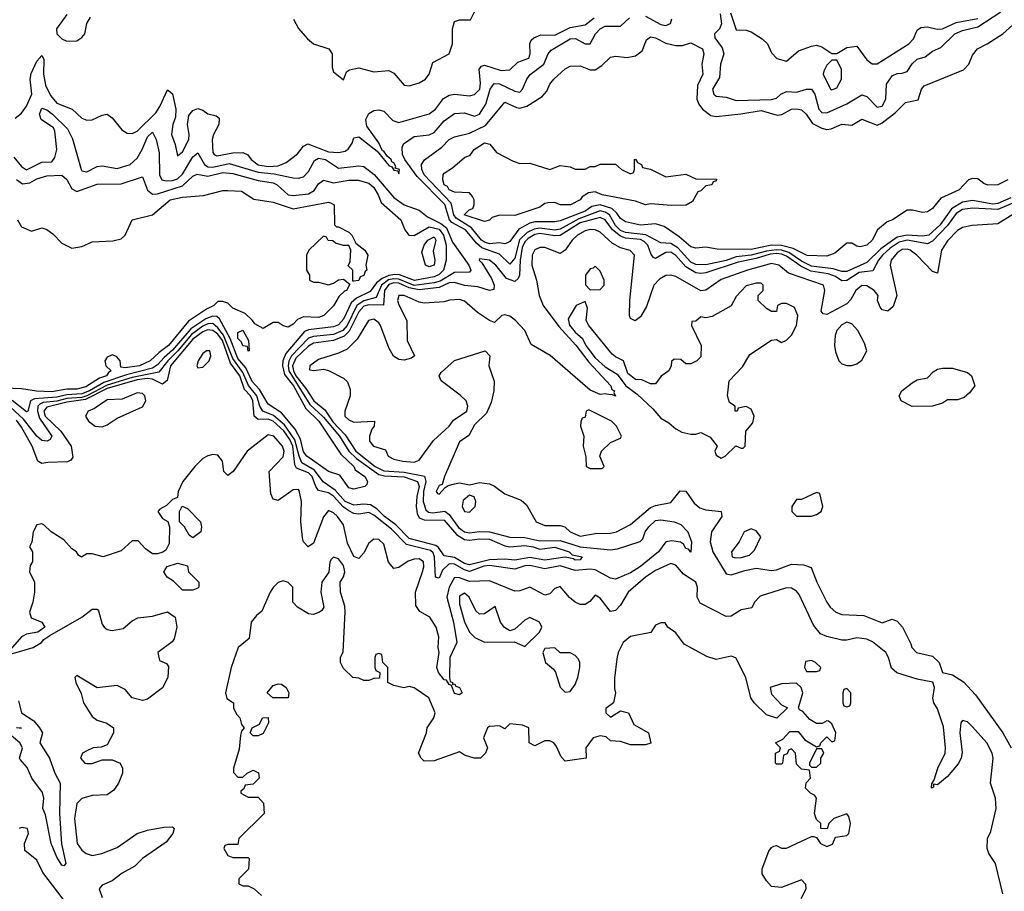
# Model space of a CAD drawing. Header units: inches. Extents: x 2380249 to 2585472, y 382747 to 546448.
# Tile 312 of 626: x 2551602 to 2555516, y 394500 to 397966. Entities that reach past the tile are written whole.
import ezdxf

# ---------------------------------------------------------------- set-up
doc = ezdxf.new("R2010")
doc.units = ezdxf.units.IN
doc.header["$MEASUREMENT"] = 0
doc.layers.add('C5359', color=7, linetype='Continuous')

msp = doc.modelspace()

# ---------------------------------------------------------------- linework, layer by layer
at = {"layer": 'C5359', "color": 4}
for points, elevation in [([(2552691.3, 397968.7), (2552710, 397931), (2552746, 397890), (2552770, 397870.6), (2552831, 397850), (2552844, 397830), (2552844.1, 397775.9), (2552850, 397758.8), (2552890, 397727.3), (2552901.6, 397758.4), (2552913.6, 397766.4), (2552950, 397775.5), (2553010, 397759.1), (2553070, 397764), (2553090, 397754), (2553130, 397706), (2553150, 397703.7), (2553190, 397715.6), (2553214.7, 397730), (2553229.7, 397750), (2553244.4, 397795.6), (2553310, 397830.8), (2553323, 397870), (2553322, 397930), (2553330, 397958.8), (2553350, 397965.5), (2553394, 397966), (2553430, 398038)], 24), ([(2551790, 397986.6), (2551748.4, 397930), (2551750.7, 397910), (2551770, 397890.7), (2551790, 397880.7), (2551830, 397882.8), (2551850, 397896), (2551861.2, 397910), (2551869.4, 397950.6), (2551884.1, 397975.9)], 24), ([(2554090, 397980.4), (2554150, 397946.7), (2554170, 397943.8), (2554189.3, 397950.7), (2554194.5, 397970)], 12), ([(2554386.4, 397990), (2554391.2, 397950), (2554383.7, 397930), (2554364, 397910), (2554365.2, 397894.8), (2554395, 397855), (2554401.7, 397830), (2554387.2, 397790), (2554383.6, 397736.4), (2554355.5, 397690), (2554360.7, 397670), (2554370, 397662), (2554410, 397658), (2554450, 397644.9), (2554590, 397648.7), (2554610, 397654.9), (2554627, 397670), (2554650, 397680.3), (2554690, 397678), (2554730, 397690.4), (2554750, 397690.4), (2554762.8, 397670), (2554778.4, 397610), (2554790, 397597.1), (2554810, 397596.4), (2554890, 397631.8), (2554950, 397668), (2554970, 397660.5), (2555010, 397619.1), (2555030, 397623), (2555045.1, 397650), (2555048.1, 397710), (2555070, 397743), (2555090, 397752.7), (2555110, 397753.4), (2555130, 397760.7), (2555150, 397790.7), (2555169.3, 397810), (2555201.2, 397818.8), (2555230, 397840.7), (2555263.9, 397856.1), (2555319.6, 397910), (2555350, 397923.2), (2555410, 397937.5), (2555502.3, 397997.7)], 12), ([(2554426.9, 397993.1), (2554450, 397926), (2554490, 397924.7), (2554510, 397918), (2554554, 397890), (2554574, 397870), (2554590, 397834), (2554611.6, 397811.6), (2554650, 397802), (2554697.2, 397842.8), (2554750, 397861), (2554770, 397864.7), (2554790, 397858), (2554830, 397832), (2554850, 397832), (2554890, 397856), (2554930, 397861), (2554970, 397807.3), (2554990, 397790.8), (2555010, 397790.7), (2555136, 397870), (2555154.5, 397890), (2555170, 397924.7), (2555184.5, 397935.5), (2555210, 397937.3), (2555248.5, 397928.5), (2555270, 397930.4), (2555324.4, 397955.6), (2555410, 397971)], 16), ([(2551585.1, 397574.9), (2551610, 397594), (2551630, 397622), (2551650.9, 397670), (2551644.6, 397730), (2551648.3, 397751.7), (2551670, 397802), (2551690, 397824), (2551698.4, 397810), (2551697.6, 397750), (2551705.5, 397705.5), (2551724.6, 397664.6), (2551750, 397634.9), (2551811.3, 397610), (2551850, 397574.8), (2551870, 397566.8), (2551890, 397567.7), (2551930, 397587.3), (2551950.6, 397590.6), (2551970, 397576), (2552008.8, 397528.8), (2552030, 397515.5), (2552050, 397514.4), (2552070, 397523.1), (2552143.6, 397596.4), (2552159.4, 397620.6), (2552190, 397686.8), (2552199.9, 397679.9), (2552210, 397671), (2552223.7, 397610), (2552221.3, 397578.7), (2552210.7, 397550), (2552205.5, 397510), (2552220.7, 397470), (2552230, 397424.7), (2552250, 397441), (2552274.7, 397490), (2552276.3, 397510), (2552269.3, 397550), (2552274.5, 397585.5), (2552290, 397604.9), (2552310, 397613.4), (2552330, 397606.4), (2552350, 397592), (2552383.9, 397583.9), (2552394.7, 397574.7), (2552393.4, 397550), (2552372.9, 397510), (2552368, 397490), (2552370, 397438), (2552374.8, 397430), (2552385.4, 397425.4), (2552450, 397436.9), (2552490, 397437.6), (2552508.9, 397428.9), (2552523.1, 397410), (2552550, 397388.7), (2552590, 397382.5), (2552630, 397385.4), (2552661.6, 397398.4), (2552706.6, 397433.4), (2552730, 397464), (2552747.6, 397472.4), (2552830, 397440.6), (2552870, 397437.8), (2552896.3, 397443.7), (2552908.1, 397451.8), (2552924.4, 397475.6), (2552930, 397496), (2552950, 397500.7), (2553023, 397443), (2553070, 397386.8), (2553081, 397381), (2553090, 397367.3), (2553105.4, 397365.4), (2553110, 397354), (2553112, 397370), (2553095.3, 397375.3), (2553097.2, 397382.8), (2553090, 397397.2), (2553081.5, 397401.5), (2553079.3, 397410), (2553063.2, 397423.2), (2553050, 397444), (2553044.7, 397444.7), (2553030, 397476), (2552982.8, 397542.8), (2552978.4, 397570), (2552990, 397593), (2553010, 397604.9), (2553030, 397607.7), (2553050, 397602), (2553085.9, 397565.8), (2553110, 397558), (2553230, 397592.4), (2553255.6, 397610), (2553286.6, 397653.4), (2553310, 397666.7), (2553330, 397670.3), (2553390, 397663.7), (2553410, 397668.4), (2553430.9, 397690), (2553434.1, 397714.1), (2553428.3, 397770), (2553438.4, 397781.6), (2553450, 397784.9), (2553515.6, 397764.4), (2553550, 397767.3), (2553582.4, 397797.6), (2553626, 397814), (2553631.8, 397830), (2553629.4, 397870), (2553635.3, 397884.7), (2553645.7, 397894.3), (2553674.3, 397905.7), (2553730, 397904.7), (2553790, 397935.8), (2553850, 397945.3), (2553885.6, 397974.4)], 16), ([(2555541.6, 397258.4), (2555490, 397235.7), (2555470, 397233.2), (2555390, 397246.9), (2555350, 397240.6), (2555305.4, 397214.6), (2555261.2, 397150), (2555215.3, 397110), (2555190, 397105.8), (2555130, 397109.9), (2555090, 397101), (2555025, 397055), (2554970, 397000.9), (2554890, 396965), (2554870, 396965), (2554836.1, 396976.1), (2554750, 396986.6), (2554710, 397005.6), (2554660, 397040), (2554630, 397049.9), (2554610, 397051.3), (2554570, 397046.4), (2554510, 397029.5), (2554450, 397023.2), (2554410, 397009.3), (2554330, 396990.9), (2554290, 396992.2), (2554270, 397002.4), (2554218.7, 397058.7), (2554190, 397076.8), (2554150, 397079.1), (2554091.3, 397111.3), (2554010, 397120.5), (2553990, 397127.5), (2553970, 397148), (2553946, 397190), (2553930, 397201.2), (2553910, 397206), (2553825, 397175), (2553750, 397133.6), (2553730, 397129.9), (2553670, 397137.3), (2553646.8, 397133.2), (2553619.9, 397120.1), (2553589.6, 397090.4), (2553570, 397018), (2553550, 396993.6), (2553510, 397034.2), (2553439.4, 397059.4), (2553417.8, 397077.8), (2553374.5, 397130), (2553319.4, 397159.4), (2553310.9, 397170.9), (2553291.8, 397231.8), (2553182.5, 397342.5), (2553133.3, 397410), (2553124.4, 397430), (2553122.4, 397457.6), (2553127.8, 397472.2), (2553170, 397501.6), (2553230, 397508.4), (2553250, 397518), (2553290, 397563.8), (2553330, 397593.4), (2553370, 397595.5), (2553410, 397582.4), (2553430, 397590.5), (2553455.1, 397630), (2553472.6, 397690), (2553487.6, 397712.4), (2553510, 397711.4), (2553570, 397682), (2553590, 397678), (2553600.7, 397690), (2553618, 397730), (2553631.9, 397748.2), (2553686.3, 397790), (2553702.9, 397830), (2553714.5, 397845.5), (2553790, 397890.2), (2553811.2, 397891.2), (2553850, 397870.6), (2553869.3, 397870.7), (2553891.6, 397910), (2553910, 397930.3), (2553930, 397941.1), (2553990, 397941), (2554026.6, 397973.4)], 12), ([(2555530, 397329), (2555490, 397309), (2555450, 397308.7), (2555434.6, 397314.6), (2555410, 397334), (2555390, 397335.3), (2555374, 397330), (2555336, 397290), (2555263.4, 397256.6), (2555230, 397215.3), (2555210, 397202), (2555190, 397199), (2555151.2, 397208.9), (2555130, 397209), (2555072, 397170), (2555050, 397162), (2555011.3, 397130), (2554990.8, 397090), (2554970, 397069.5), (2554943.2, 397063.2), (2554930, 397065.2), (2554910, 397077.2), (2554890, 397077.2), (2554841.6, 397038.4), (2554810, 397025.6), (2554731.8, 397028.2), (2554676.8, 397056.8), (2554630, 397069), (2554590, 397069.9), (2554510, 397052.8), (2554374, 397054), (2554330, 397062), (2554290, 397057.6), (2554270, 397062.4), (2554223, 397103), (2554164.4, 397144.4), (2554130, 397155.1), (2554069.8, 397149.8), (2554010, 397162), (2553990, 397175.1), (2553976.3, 397196.3), (2553955.3, 397215.3), (2553910, 397229.9), (2553876.7, 397223.3), (2553850, 397205.5), (2553750, 397167), (2553730, 397162.8), (2553650, 397162.9), (2553630, 397157.2), (2553586.6, 397133.4), (2553550, 397083.7), (2553541.3, 397078.7), (2553530, 397075.1), (2553510, 397078.5), (2553470, 397075.5), (2553450, 397081), (2553437.6, 397090), (2553398.2, 397138.2), (2553337.4, 397177.4), (2553327.7, 397190), (2553316.7, 397236.7), (2553209.8, 397350), (2553201, 397370), (2553199.6, 397390), (2553211.2, 397408.8), (2553280.1, 397459.9), (2553310, 397490.4), (2553330, 397500.3), (2553390, 397514.6), (2553453.8, 397546.2), (2553530, 397638.8), (2553576.5, 397616.5), (2553590, 397614.3), (2553617.6, 397622.4), (2553679.5, 397660.5), (2553698, 397682), (2553709.3, 397710), (2553725.2, 397730), (2553770, 397770.6), (2553790, 397782), (2553830, 397783), (2553870, 397767.3), (2553890, 397767.3), (2553916.3, 397783.7), (2553950, 397817.3), (2553970, 397820.7), (2554016.3, 397816.3), (2554050, 397823), (2554077, 397843), (2554094, 397886), (2554110, 397898), (2554130, 397893.7), (2554170, 397872.7), (2554210, 397864), (2554236.5, 397863.5), (2554270, 397874), (2554316, 397850), (2554321, 397830), (2554314, 397790), (2554317.3, 397750), (2554296, 397704), (2554293.7, 397650), (2554301.6, 397630), (2554316.4, 397610), (2554350, 397584.9), (2554370, 397582), (2554468.6, 397591.4), (2554550, 397604.6), (2554613, 397587), (2554631.2, 397588.9), (2554670, 397610.4), (2554690, 397612.2), (2554710, 397608), (2554728, 397590), (2554753.1, 397553.1), (2554790, 397534.3), (2554810, 397530.3), (2554827.1, 397532.9), (2554870.6, 397550.6), (2554910, 397546.8), (2554950, 397570.7), (2555010, 397547.2), (2555030, 397556), (2555083.3, 397596.7), (2555123.3, 397636.7), (2555172.9, 397647.1), (2555186, 397690), (2555197, 397703), (2555353.7, 397766.3), (2555374.5, 397790), (2555390, 397824.7), (2555409.5, 397850.5), (2555448, 397870), (2555509.3, 397910.7), (2555550, 397946)], 8), ([(2551579.7, 397419.7), (2551610, 397383), (2551630, 397368.7), (2551690, 397400.4), (2551730, 397401.6), (2551741.7, 397418.3), (2551749.7, 397450), (2551742.4, 397522.4), (2551736.3, 397536.3), (2551687.3, 397570), (2551680.7, 397590), (2551690, 397614), (2551710, 397607.3), (2551733, 397590), (2551791.9, 397531.9), (2551812.9, 397492.8), (2551846.7, 397370), (2551850, 397364.9), (2551862.4, 397362.4), (2551870, 397361.6), (2551910, 397383), (2551930, 397384.9), (2551990, 397374), (2552041.2, 397390), (2552070, 397415.5), (2552089.7, 397450), (2552110, 397500.7), (2552130, 397518.8), (2552144.4, 397490), (2552156.5, 397436.5), (2552157.6, 397350), (2552167.3, 397330), (2552185.9, 397325.9), (2552210, 397326.4), (2552230, 397332.9), (2552250, 397352), (2552290, 397421.3), (2552310, 397436.3), (2552337.4, 397390), (2552350, 397381.2), (2552370, 397379.8), (2552434.6, 397394.6), (2552550, 397360.5), (2552613.9, 397353.9), (2552690, 397337.1), (2552710, 397336.3), (2552730, 397342), (2552750, 397362), (2552773.6, 397406.4), (2552790, 397416.1), (2552818, 397410), (2552870, 397375.5), (2552950, 397384.7), (2552970, 397382.3), (2553010.9, 397350.9), (2553090, 397259.3), (2553130.4, 397230.4), (2553190, 397208.2), (2553223, 397183), (2553275.8, 397155.8), (2553298.5, 397138.5), (2553322, 397082), (2553388.2, 396990), (2553394.9, 396970), (2553390, 396962.7), (2553330, 396961.1), (2553273.2, 396926.7), (2553250, 396920.4), (2553170, 396909.1), (2553110, 396934.5), (2553090, 396936.3), (2553068.8, 396931.2), (2553040.7, 396910), (2553018.8, 396861.2), (2552970, 396847.9), (2552941.9, 396830), (2552903.7, 396750), (2552886.9, 396730), (2552850, 396714.1), (2552770, 396707.1), (2552750, 396700.3), (2552682.2, 396630), (2552671.7, 396608.3), (2552669, 396590), (2552672.7, 396570), (2552756, 396436), (2552810, 396386.2), (2552873.5, 396310), (2552910.1, 396250), (2552941.1, 396221.1), (2553030, 396157.6), (2553052, 396152), (2553130, 396148.1), (2553183.1, 396130), (2553190.7, 396110), (2553180.6, 396070), (2553177.6, 396030), (2553182, 396002), (2553190, 395985.3), (2553210, 395977.6), (2553290, 395975.8), (2553338.7, 395918.7), (2553370, 395899.7), (2553390, 395896.3), (2553430, 395901.6), (2553470, 395900.2), (2553530, 395874), (2553550, 395870.2), (2553610, 395874.7), (2553642.8, 395870), (2553670, 395860.3), (2553730, 395868.2), (2553786, 395850), (2553798, 395838), (2553838, 395830), (2553830, 395818), (2553810, 395817.2), (2553802.9, 395822.9), (2553770, 395828.4), (2553690, 395816.9), (2553630, 395827.2), (2553570, 395816.9), (2553530, 395821), (2553470, 395818.4), (2553390, 395798.2), (2553370, 395803.4), (2553330, 395827.7), (2553290, 395833.6), (2553267.1, 395867.1), (2553255.9, 395875.9), (2553150, 395903.4), (2553097.1, 395957.1), (2553052.4, 395990), (2553021.4, 396021.4), (2552996.8, 396036.7), (2552970, 396039.8), (2552930, 396036.2), (2552896, 396050), (2552855.7, 396095.7), (2552808.7, 396128.7), (2552774.6, 396174.6), (2552724.1, 396204.1), (2552712.7, 396230), (2552695.9, 396295.9), (2552654.8, 396354.8), (2552611.7, 396391.7), (2552568.7, 396410), (2552556.5, 396430), (2552545.3, 396470), (2552511.5, 396511.5), (2552490, 396563.7), (2552450, 396618.4), (2552412.3, 396712.3), (2552390, 396741.4), (2552370, 396758), (2552350, 396756.7), (2552330, 396747.2), (2552285.2, 396714.8), (2552230.6, 396649.3), (2552190.7, 396610), (2552156, 396564), (2552050, 396543.9), (2551950, 396513.5), (2551870, 396470.3), (2551850, 396464), (2551790, 396459.4), (2551750, 396449.6), (2551696.4, 396443.5), (2551682.4, 396437.6), (2551674.3, 396430), (2551673.1, 396410), (2551681.6, 396381.6), (2551730.3, 396310), (2551723.4, 396296.6), (2551711.3, 396290), (2551690, 396293.3), (2551670, 396309.7), (2551617.6, 396377.6), (2551550, 396439.9)], 12), ([(2551590.2, 397330.2), (2551614, 397314), (2551643, 397317), (2551670, 397332.9), (2551710, 397345.7), (2551770, 397347.7), (2551790, 397331), (2551810, 397294), (2551830, 397282.8), (2551910, 397312), (2552005.9, 397314.1), (2552090, 397341), (2552110, 397288.2), (2552130, 397273.1), (2552150, 397273.6), (2552250, 397305.4), (2552290, 397344.4), (2552308.4, 397351.6), (2552350, 397343.9), (2552410, 397358.8), (2552450, 397355), (2552550, 397327.4), (2552610, 397317.8), (2552625.5, 397310), (2552670, 397270.3), (2552690, 397266.9), (2552750, 397274.3), (2552772.4, 397287.6), (2552790, 397314), (2552810, 397328), (2552850, 397316.9), (2552910, 397328.7), (2552948.3, 397328.3), (2552990, 397316.5), (2553010, 397298.7), (2553027.4, 397270), (2553039, 397239), (2553117.4, 397170), (2553133.7, 397130), (2553149.2, 397109.2), (2553170, 397107.8), (2553230, 397142.9), (2553270, 397133.1), (2553286.5, 397110), (2553297.1, 397070), (2553297.6, 397010), (2553287.2, 396970), (2553270, 396952.8), (2553250, 396943.2), (2553171.5, 396928.5), (2553111.4, 396951.4), (2553093.2, 396953.2), (2553070, 396949.5), (2553042.7, 396937.3), (2553020.1, 396919.9), (2552994.9, 396885.1), (2552941.3, 396858.7), (2552920, 396840), (2552890, 396775.1), (2552870, 396752.2), (2552850, 396745.5), (2552750, 396733.6), (2552734.1, 396725.9), (2552660.7, 396639.3), (2552648.3, 396610), (2552646.5, 396590), (2552655.5, 396555.5), (2552690.6, 396510), (2552739.7, 396419.7), (2552792, 396370), (2552878.2, 396238.2), (2552930.4, 396190), (2552936.1, 396176.1), (2552974, 396150), (2552984.7, 396130), (2552982, 396118), (2552974, 396110), (2552930, 396099), (2552910, 396104), (2552875.5, 396155.5), (2552830, 396169.6), (2552744, 396230), (2552730, 396247.8), (2552718.8, 396298.8), (2552697.8, 396337.8), (2552643.4, 396403.4), (2552590, 396437.4), (2552556.1, 396496.1), (2552526.9, 396526.9), (2552501.3, 396581.3), (2552470, 396618.8), (2552438.4, 396698.4), (2552396.6, 396776.7), (2552385.6, 396785.6), (2552370, 396787.6), (2552342.9, 396777.1), (2552283.1, 396736.9), (2552210, 396652), (2552176.5, 396623.5), (2552150, 396593.5), (2552130, 396581.1), (2552026.4, 396553.6), (2551936.5, 396523.5), (2551880.2, 396490), (2551850, 396478.5), (2551790, 396474.1), (2551750, 396464.9), (2551661.4, 396458.6), (2551646, 396450), (2551634.9, 396410), (2551630, 396406.9), (2551572.2, 396452.2)], 8), ([(2551594, 397170), (2551610, 397142), (2551650, 397126), (2551690, 397138), (2551710, 397132), (2551734.4, 397114.4), (2551770, 397078), (2551810, 397058), (2551850, 397064), (2551890, 397082.8), (2551972.7, 397087.3), (2552005.2, 397094.8), (2552022, 397110), (2552050, 397171), (2552130, 397190.8), (2552201.2, 397250), (2552250, 397261.1), (2552332.9, 397267.1), (2552410, 397287.3), (2552430, 397287.7), (2552484.5, 397284.5), (2552532.5, 397252.5), (2552610, 397240.4), (2552690, 397214.4), (2552830, 397241), (2552838, 397238), (2552852, 397230), (2552854, 397150), (2552862, 397142), (2552870, 397142), (2552910, 397122), (2552922, 397110), (2552938, 397078), (2552974.8, 397050), (2552986, 397030), (2552978, 396990), (2552982, 396970), (2552975.3, 396964.7), (2552970, 396949.2), (2552956, 396944), (2552950, 396928.7), (2552930, 396926), (2552926, 396926), (2552926, 396970), (2552908, 396988), (2552915.3, 397004.7), (2552919, 397050), (2552910, 397068), (2552890, 397068.7), (2552858, 397078), (2552847.3, 397087.3), (2552828.4, 397088.4), (2552822, 397102), (2552810, 397106), (2552752, 397050), (2552742, 397030), (2552742, 396970), (2552754, 396950), (2552754, 396930), (2552770, 396922), (2552790, 396922), (2552830, 396912), (2552850, 396918), (2552870, 396932), (2552890, 396934), (2552914, 396914), (2552902, 396890), (2552893, 396887), (2552872.8, 396867.2), (2552850, 396828.7), (2552811, 396790), (2552790, 396782), (2552730, 396784.5), (2552706, 396774), (2552690, 396755.3), (2552670, 396744), (2552649.3, 396749.3), (2552630, 396762), (2552610, 396762), (2552570, 396738), (2552536.4, 396756.4), (2552528, 396770), (2552498, 396798), (2552450, 396819), (2552430, 396839), (2552410, 396846), (2552390, 396846), (2552374, 396830), (2552344.4, 396815.6), (2552273, 396767), (2552194.4, 396670), (2552156.8, 396643.2), (2552121.6, 396610), (2552079.1, 396590), (2552022, 396582), (2552005.1, 396585.1), (2552002, 396610), (2551987.5, 396627.5), (2551970, 396633.6), (2551950, 396623.7), (2551940.4, 396610), (2551945.5, 396590), (2551966, 396570), (2551956.1, 396563.9), (2551947.7, 396550), (2551919.6, 396540.4), (2551865.9, 396505.9), (2551830, 396496.8), (2551790, 396497.2), (2551730, 396486.4), (2551669.1, 396489.1), (2551610, 396498.4), (2551510, 396502.6)], 4), ([(2555559.4, 397240.6), (2555490, 397211), (2555390, 397217.3), (2555350, 397211.3), (2555323.9, 397196.1), (2555290, 397148.4), (2555230, 397085.4), (2555210, 397075.6), (2555130, 397089.1), (2555098.4, 397081.6), (2555062.2, 397057.8), (2555031.4, 397030), (2555015.5, 397010), (2554993, 396967), (2554938.7, 396961.3), (2554890, 396929), (2554870, 396927.7), (2554844.6, 396944.6), (2554815.7, 396955.8), (2554746.8, 396966.8), (2554706.5, 396986.5), (2554650, 397026.3), (2554630, 397034.2), (2554610, 397036), (2554585.7, 397034.3), (2554530, 397017.3), (2554457.4, 397002.6), (2554330, 396960.2), (2554310, 396956.8), (2554290, 396959.9), (2554250, 396983.9), (2554210, 397028.7), (2554190, 397042.4), (2554170, 397040.4), (2554130, 397016.3), (2554121.1, 397021.1), (2554112.1, 397032.1), (2554099, 397070), (2554084.1, 397084.1), (2554070, 397091.7), (2554010, 397097.6), (2553990, 397104.8), (2553958.1, 397130), (2553930, 397170.7), (2553910, 397179.5), (2553830, 397158.8), (2553750, 397108.7), (2553730, 397106.5), (2553670, 397116.1), (2553650, 397111.6), (2553623.3, 397096.7), (2553610, 397082.5), (2553599.9, 397060.1), (2553591, 397010), (2553589.2, 396950.8), (2553583, 396937), (2553570, 396925.6), (2553537, 396937), (2553495.1, 396990), (2553470, 397009.4), (2553430, 397015.3), (2553428.6, 397010), (2553439.9, 396999.9), (2553477.2, 396937.2), (2553488, 396910), (2553486.4, 396893.6), (2553470, 396889.7), (2553423.9, 396903.9), (2553370, 396909.9), (2553330, 396921.3), (2553310, 396919.5), (2553270, 396901.7), (2553190, 396892.5), (2553150, 396899.4), (2553110, 396918.8), (2553090, 396920.1), (2553070, 396913.5), (2553052.8, 396890), (2553049, 396831), (2552990, 396832.8), (2552970, 396827.1), (2552950, 396804.5), (2552912.3, 396727.7), (2552892.5, 396707.5), (2552850.1, 396689.9), (2552770, 396679.5), (2552750, 396668.4), (2552699.6, 396620.5), (2552687, 396590), (2552690.1, 396570), (2552700.5, 396550), (2552740.4, 396500.3), (2552771, 396450), (2552814.6, 396414.6), (2552847, 396367), (2552895.8, 396315.8), (2552938.7, 396250), (2553015, 396190), (2553050, 396172.5), (2553130, 396167.3), (2553210.8, 396150.8), (2553217.2, 396130), (2553207.5, 396090), (2553206, 396050), (2553216.6, 396016.6), (2553227.5, 396007.5), (2553245, 396005), (2553291.6, 396011.6), (2553310, 395998.9), (2553346.6, 395946.6), (2553370, 395929.5), (2553390, 395925.1), (2553430, 395930.8), (2553470, 395930.1), (2553550, 395907.8), (2553610, 395906.6), (2553670, 395893.3), (2553750, 395895.3), (2553830, 395869.5), (2553950, 395857.6), (2553978.1, 395861.9), (2554068.8, 395891.2), (2554078.6, 395901.4), (2554088.7, 395930), (2554102.7, 395950), (2554130, 395974.3), (2554150, 395978), (2554204, 395970), (2554230, 395958.7), (2554258, 395930), (2554273, 395890), (2554270, 395848.7), (2554260.4, 395860.4), (2554250, 395864), (2554240.9, 395880.9), (2554228.3, 395888.3), (2554194, 395894), (2554170.3, 395889.7), (2554141.1, 395850), (2554070, 395791.9), (2554030, 395766.5), (2553970, 395741.8), (2553950, 395746), (2553890, 395778.1), (2553870, 395780.8), (2553810, 395776.3), (2553750, 395794.4), (2553690, 395781.9), (2553630, 395795.6), (2553610, 395794.1), (2553570, 395781), (2553470, 395795.5), (2553447.3, 395792.7), (2553390, 395772.1), (2553370, 395778.1), (2553330, 395801.6), (2553310, 395802.8), (2553282.5, 395777.5), (2553270, 395745.6), (2553255.3, 395750), (2553251.2, 395830), (2553245.5, 395845.5), (2553235.6, 395855.6), (2553139.6, 395879.6), (2553079.6, 395939.6), (2553010, 395995.7), (2552990, 396006), (2552950, 395999.3), (2552930, 396002.5), (2552910, 396012.6), (2552888.6, 396028.6), (2552850, 396071.2), (2552830, 396085.2), (2552790, 396093.7), (2552778.9, 396110), (2552765, 396150), (2552750, 396164.5), (2552703.3, 396183.3), (2552696, 396196), (2552688.7, 396270), (2552676.7, 396296.7), (2552651.7, 396331.7), (2552610, 396369.9), (2552590, 396377.1), (2552550, 396376.8), (2552534, 396390), (2552529.1, 396450), (2552520.2, 396470), (2552495.6, 396495.6), (2552477.6, 396550), (2552440.3, 396600.3), (2552408.9, 396690), (2552390, 396715.2), (2552370, 396729.9), (2552350, 396732.9), (2552330, 396724.9), (2552290, 396696.4), (2552201.7, 396590), (2552189.1, 396530.9), (2552170, 396516.3), (2552130, 396536.2), (2552110, 396538.8), (2552070, 396533.9), (2551950, 396499.4), (2551864.7, 396455.3), (2551790, 396445.4), (2551710, 396426), (2551698, 396410), (2551703.7, 396390), (2551766, 396330), (2551806.9, 396270), (2551813.7, 396226.3), (2551805.9, 396214.2), (2551792.5, 396207.5), (2551714.2, 396205.8), (2551690, 396200.9), (2551674, 396210), (2551652, 396270), (2551610, 396345.4), (2551590, 396374.2)], 16), ([(2555550, 397192), (2555490, 397154.2), (2555388, 397148), (2555350, 397139.7), (2555330, 397127.4), (2555290, 397087.2), (2555266.7, 397050), (2555250, 396958), (2555230, 396965.2), (2555168, 397030), (2555141.7, 397050), (2555130, 397054.1), (2555110, 397052.1), (2555090, 397038.8), (2555065.9, 397010), (2555061.7, 396990), (2555088.4, 396870), (2555074.6, 396825.4), (2555052.4, 396807.6), (2555030, 396812.7), (2555022.6, 396822.6), (2555011.6, 396850), (2555014.5, 396870), (2554998.7, 396890), (2554970, 396908.4), (2554950, 396909.7), (2554925.4, 396890), (2554906, 396854), (2554890, 396836.3), (2554810, 396794.5), (2554796.5, 396796.5), (2554787.6, 396807.6), (2554802.2, 396890), (2554796.9, 396910), (2554657.8, 396957.8), (2554619.6, 396990), (2554590, 396996.1), (2554495.5, 396970), (2554390, 396933.6), (2554330, 396891.2), (2554310, 396887.6), (2554210, 396945.4), (2554190, 396950.9), (2554170, 396948.7), (2554145.2, 396934.8), (2554123.2, 396910), (2554093.9, 396826.1), (2554070, 396784), (2554049.1, 396769.1), (2554046, 396770), (2554030, 396778), (2554026, 396790), (2554027.8, 396850), (2554046, 397030), (2554028.9, 397048.9), (2553990, 397058.6), (2553957.4, 397077.4), (2553910, 397122), (2553890, 397131.1), (2553870, 397132), (2553850, 397127.3), (2553819.1, 397110), (2553798.2, 397090), (2553770, 397049.6), (2553750, 397036.3), (2553690, 397060.4), (2553670, 397061), (2553650, 397051), (2553639.1, 397030), (2553638.2, 396990), (2553656.5, 396930), (2553667.6, 396870), (2553683.5, 396830), (2553745.9, 396745.9), (2553812.6, 396672.6), (2553864, 396604), (2553951.7, 396510), (2553955.8, 396495.8), (2553966, 396490), (2553963.6, 396483.6), (2553970.7, 396469.3), (2553956.4, 396476.4), (2553950, 396474), (2553930, 396479), (2553910, 396475.3), (2553870, 396492.7), (2553710.6, 396630.6), (2553634.7, 396674.7), (2553609.6, 396730), (2553572.7, 396770), (2553550, 396787.2), (2553530, 396793.1), (2553518.8, 396790), (2553490, 396762.7), (2553470, 396769.6), (2553421.8, 396801.8), (2553370, 396847), (2553350, 396853.3), (2553311.2, 396851.2), (2553290, 396844), (2553210, 396839.3), (2553190, 396843.5), (2553130, 396869.7), (2553108.9, 396870), (2553104.6, 396850), (2553110, 396833), (2553141.3, 396770), (2553142, 396690), (2553171.3, 396630), (2553159.9, 396620.1), (2553130, 396612.3), (2553110, 396614.5), (2553088.6, 396628.6), (2553070, 396661.2), (2553036.5, 396750), (2553030, 396761.3), (2553010, 396776), (2552989.1, 396770), (2552944.3, 396695.7), (2552903.5, 396656.5), (2552870, 396639.7), (2552790, 396615.1), (2552756, 396590), (2552754, 396574), (2552771.2, 396571.1), (2552810, 396576.3), (2552830, 396570.7), (2552890, 396540.7), (2552906, 396526), (2552915.6, 396495.6), (2552915.8, 396470), (2552894.4, 396410), (2552894.4, 396390), (2552910, 396374.4), (2552930, 396366.3), (2553012, 396370), (2553010.8, 396350), (2553002, 396338), (2552992.7, 396310), (2552992.7, 396290), (2553008.2, 396270), (2553055.9, 396255.9), (2553067.3, 396230), (2553090, 396218.4), (2553124.7, 396210), (2553170, 396206.2), (2553190, 396214), (2553247, 396293), (2553309.6, 396350.4), (2553326.7, 396373.3), (2553379.6, 396410), (2553384, 396430), (2553377.4, 396450), (2553353.6, 396473.6), (2553278, 396530), (2553269.3, 396550), (2553277.2, 396562.8), (2553330, 396610.4), (2553452, 396650), (2553471.3, 396630), (2553467.7, 396590), (2553488.8, 396528.8), (2553487.4, 396490), (2553475.8, 396444.2), (2553458, 396402), (2553410, 396355.3), (2553387.1, 396312.9), (2553350, 396288), (2553290.8, 396150), (2553282, 396118), (2553270, 396114), (2553257.3, 396090), (2553262.4, 396082.4), (2553270, 396079.1), (2553293.8, 396106.2), (2553305.6, 396114.4), (2553330, 396120.7), (2553350, 396124), (2553390, 396116), (2553430, 396126), (2553470, 396121), (2553490, 396111.3), (2553530, 396081), (2553595.5, 396055.5), (2553616.4, 396036.4), (2553654.8, 395970), (2553690, 395954.9), (2553750, 395954.4), (2553769.2, 395949.2), (2553790, 395929.4), (2553830, 395912.9), (2553890, 395923.6), (2553950, 395924.9), (2553975.1, 395930), (2554030, 395958.5), (2554110, 396026.5), (2554130, 396034.9), (2554190, 396046.7), (2554227.9, 396092.1), (2554250, 396090.7), (2554283, 396043), (2554305.1, 396025.1), (2554330, 396017.6), (2554391, 396010), (2554393, 395990), (2554352, 395930), (2554346.3, 395890), (2554357.5, 395850), (2554410, 395762.9), (2554430, 395758.6), (2554484.1, 395775.9), (2554530, 395784.6), (2554590, 395776.5), (2554610, 395778.2), (2554670, 395801.6), (2554718, 395798), (2554747.9, 395787.9), (2554770.5, 395729.5), (2554810.3, 395650), (2554824.2, 395630), (2554846.4, 395610), (2554870, 395600.8), (2554957.1, 395597.1), (2555030, 395568.2), (2555070, 395582), (2555090, 395574.9), (2555110.6, 395550), (2555144.5, 395484.5), (2555147.7, 395470), (2555166.8, 395450), (2555230, 395434.8), (2555256.3, 395410), (2555270.7, 395370.7), (2555310, 395360.4), (2555353.4, 395333.4), (2555400.9, 395280.9), (2555510.3, 395130), (2555542.4, 395070)], 24), ([(2555509.6, 394490), (2555480.7, 394610), (2555454, 394650), (2555447.8, 394670), (2555449.6, 394710), (2555462, 394738), (2555483.6, 394830), (2555480.5, 394870), (2555460.5, 394930), (2555471.4, 395030), (2555467.8, 395050), (2555446.3, 395090), (2555390, 395154), (2555370, 395174.5), (2555350, 395179.3), (2555343, 395170), (2555339.5, 395130), (2555348.3, 395051.7), (2555344.9, 395030), (2555332.8, 395007.2), (2555290, 394956), (2555250, 394924), (2555234, 394926), (2555234, 394914), (2555226, 394910), (2555228, 394928), (2555237.2, 394942.8), (2555252, 394990), (2555280.5, 395050), (2555282, 395070), (2555274.7, 395154.7), (2555250, 395225.2), (2555235.6, 395250), (2555232.1, 395267.9), (2555238, 395310), (2555232.3, 395332.3), (2555170, 395343.5), (2555088.8, 395368.8), (2555067.1, 395387.2), (2555055.3, 395430), (2555044.4, 395450), (2554992, 395492), (2554970, 395503.1), (2554930, 395508.5), (2554890, 395498.7), (2554870, 395498.7), (2554810, 395512.9), (2554784.6, 395524.6), (2554757.8, 395557.8), (2554700.1, 395679.9), (2554690, 395694.2), (2554670, 395705.8), (2554650, 395707), (2554545.7, 395674.3), (2554523.1, 395650), (2554512.4, 395627.6), (2554470, 395619.6), (2554430, 395594), (2554410, 395593), (2554306.5, 395646.5), (2554294.5, 395670), (2554296, 395710), (2554289.7, 395730), (2554241.1, 395761.1), (2554210, 395797.2), (2554190, 395804), (2554130, 395776.5), (2554090.3, 395750), (2554021.1, 395690), (2553990, 395638), (2553970, 395617), (2553950, 395612.7), (2553910, 395665.2), (2553890, 395678), (2553868, 395652), (2553850, 395641.2), (2553830, 395640.9), (2553810, 395649.5), (2553788.1, 395668.2), (2553750, 395712.7), (2553730, 395704), (2553710, 395682.7), (2553690, 395678), (2553630, 395709.5), (2553590, 395694.7), (2553570, 395693.7), (2553470, 395734.7), (2553390, 395732.5), (2553350, 395746.3), (2553330, 395748.3), (2553308.8, 395710), (2553300.5, 395670), (2553326.7, 395570), (2553340.3, 395490), (2553312.7, 395430), (2553310.4, 395350.4), (2553314, 395334), (2553322, 395330), (2553322, 395322), (2553330, 395324.7), (2553335.5, 395315.5), (2553350.7, 395310), (2553361, 395290), (2553350, 395281.2), (2553330, 395287), (2553319, 395319), (2553310, 395322), (2553299.3, 395339.3), (2553290, 395341.2), (2553267.3, 395370), (2553260.7, 395390), (2553269.5, 395449.5), (2553265.1, 395470), (2553268, 395512), (2553258.2, 395550), (2553232.4, 395590), (2553192.8, 395612.8), (2553177.2, 395637.2), (2553176.1, 395690), (2553204, 395770), (2553208.8, 395790), (2553206.9, 395810), (2553190, 395821.8), (2553170, 395820.3), (2553146.7, 395813.3), (2553110, 395787.8), (2553090, 395783.6), (2553068.8, 395808.8), (2553050, 395880.9), (2553030, 395898.7), (2553010, 395900.5), (2552990, 395884.5), (2552970, 395846), (2552950, 395823.7), (2552930, 395832), (2552904.8, 395884.8), (2552890, 395958), (2552865.7, 395990), (2552850, 396004.7), (2552830, 396014.3), (2552810, 395989.5), (2552770, 395885.2), (2552749.3, 395870), (2552730, 395889.3), (2552726.2, 395906.2), (2552720.2, 395970), (2552723.1, 396050), (2552713.8, 396093.8), (2552710, 396098), (2552690, 396096.4), (2552630, 396054.5), (2552610, 396059.3), (2552600.4, 396080.4), (2552594.3, 396170), (2552650, 396227.4), (2552654, 396250), (2552647.2, 396270), (2552612, 396310), (2552590, 396315.6), (2552507.2, 396250), (2552450.6, 396170), (2552430, 396154), (2552414, 396170), (2552409.2, 396210), (2552390, 396234), (2552370, 396237.2), (2552350, 396232.3), (2552330, 396220.9), (2552298.8, 396190), (2552251.3, 396130), (2552232, 396090), (2552230, 396066), (2552210, 396058), (2552185.4, 396034.6), (2552159.6, 396020.4), (2552152, 396010), (2552170, 395982), (2552191.2, 395971.1), (2552198, 395950), (2552196.9, 395883.1), (2552183.6, 395856.4), (2552171.6, 395848.4), (2552150, 395842), (2552130, 395842), (2552102, 395862), (2552073.2, 395893.2), (2552050, 395894), (2552005.4, 395854.6), (2551934, 395830), (2551890, 395842), (2551870, 395842), (2551848.8, 395828.9), (2551836.4, 395836.4), (2551828, 395850), (2551810, 395862), (2551777.6, 395897.6), (2551728, 395930), (2551698, 395958), (2551690, 395962), (2551670, 395958), (2551656, 395930), (2551651.2, 395888.9), (2551642, 395870), (2551654, 395850), (2551654, 395810), (2551643.6, 395796.4), (2551642, 395770), (2551661, 395730), (2551661, 395690), (2551654.8, 395650), (2551641, 395610), (2551647.7, 395587.7), (2551690.9, 395570.9), (2551702, 395550), (2551674, 395530), (2551630, 395522.7), (2551610, 395512.7), (2551556, 395450)], 24), ([(2554708.8, 394471.1), (2554728, 394510), (2554727.3, 394527.3), (2554710, 394546), (2554630, 394515.3), (2554590, 394519), (2554570, 394542), (2554554, 394570), (2554554, 394590), (2554580.2, 394659.8), (2554590, 394674), (2554600.4, 394679.6), (2554610, 394682), (2554630, 394671.3), (2554650, 394671.3), (2554750, 394718), (2554758, 394718), (2554770, 394714), (2554784.7, 394690), (2554810, 394678), (2554832.9, 394687.1), (2554844.7, 394715.3), (2554890, 394722), (2554898, 394730), (2554904, 394770), (2554897.2, 394797.2), (2554890, 394808), (2554838, 394790), (2554818, 394770), (2554811.3, 394748.7), (2554786, 394750), (2554786, 394770), (2554770, 394786), (2554762, 394810), (2554768.7, 394870), (2554762, 394882), (2554746, 394890), (2554726, 394910), (2554728.4, 394931.6), (2554746, 394950), (2554742, 394982), (2554710, 394986), (2554690, 395006), (2554686, 395050), (2554670, 395066), (2554658, 395062), (2554652.7, 395047.3), (2554638, 395042), (2554634, 395010), (2554630, 395006), (2554610, 395006), (2554606, 395010), (2554606, 395050), (2554622, 395058), (2554626, 395070), (2554606, 395090), (2554635.3, 395104.7), (2554664, 395136), (2554696, 395136), (2554722.8, 395102.8), (2554770, 395074), (2554782, 395078), (2554786, 395090), (2554810, 395114), (2554830, 395094), (2554842, 395098), (2554846, 395130), (2554830, 395166), (2554816.4, 395176.4), (2554810, 395178), (2554792, 395168), (2554770, 395168), (2554743.1, 395183.1), (2554714.6, 395214.6), (2554702, 395222), (2554698, 395230), (2554715.3, 395290), (2554708, 395310), (2554690, 395328), (2554630, 395325.2), (2554584.7, 395310), (2554590, 395284.7), (2554630, 395242), (2554654, 395230), (2554611.6, 395188.4), (2554570, 395202), (2554522, 395250), (2554508.7, 395270), (2554488.7, 395350), (2554448.4, 395428.4), (2554430, 395435.3), (2554370, 395422), (2554333.6, 395433.6), (2554243.1, 395483.1), (2554210, 395528), (2554178, 395550), (2554167.3, 395567.3), (2554150, 395568), (2554130, 395558), (2554110.8, 395529.2), (2554030, 395513.2), (2554001, 395490), (2553981, 395450), (2553976, 395424), (2553967.1, 395347.1), (2553966.8, 395306.8), (2553971, 395290), (2553962, 395250), (2553932.7, 395227.3), (2553932, 395210), (2553950, 395192), (2553990, 395218), (2554022, 395210), (2554043.5, 395163.5), (2554102, 395130), (2554111.3, 395088.7), (2554090, 395082), (2554030, 395082), (2553990, 395095.3), (2553950, 395098), (2553934, 395114), (2553910, 395119), (2553882, 395110), (2553852, 395070), (2553854, 395030), (2553770, 395018), (2553754.6, 395034.6), (2553736.4, 395076.4), (2553726, 395090), (2553710, 395098), (2553690, 395098), (2553650, 395078), (2553628, 395090), (2553626, 395150), (2553600.4, 395160.4), (2553550, 395166), (2553530, 395146), (2553510, 395158), (2553470, 395155.3), (2553462, 395150), (2553446, 395110), (2553462, 395070), (2553454, 395050), (2553434, 395030), (2553408.8, 395028.9), (2553370, 395042), (2553350, 395055.3), (2553250, 395019), (2553210, 395018), (2553198, 395030), (2553188, 395050), (2553219, 395130), (2553222, 395150), (2553249, 395190), (2553254, 395210), (2553228.7, 395270), (2553170, 395308.7), (2553150, 395314), (2553129.1, 395309.1), (2553090, 395318), (2553066, 395330), (2553066, 395390), (2553046, 395410), (2553042, 395442), (2553030, 395446), (2553018, 395442), (2553014, 395430), (2553014, 395390), (2553018, 395378), (2553034, 395370), (2553032.7, 395347.3), (2553010, 395346), (2552990, 395338), (2552970, 395338), (2552950, 395348), (2552926, 395350), (2552890, 395386), (2552878, 395410), (2552878, 395430), (2552888, 395452), (2552896, 395610), (2552894.2, 395634.2), (2552877.2, 395690), (2552876, 395730), (2552890, 395751.3), (2552894.7, 395770), (2552890, 395796), (2552870, 395822.7), (2552850, 395829), (2552840.5, 395819.5), (2552834.8, 395810), (2552830.6, 395769.4), (2552802.8, 395730), (2552798.8, 395690), (2552811, 395630), (2552803.6, 395616.4), (2552794, 395610), (2552770, 395601.2), (2552750, 395604), (2552706, 395630), (2552688, 395650), (2552688, 395710), (2552670, 395728), (2552650, 395735.3), (2552630, 395728), (2552610, 395708), (2552598, 395690), (2552565.4, 395614.6), (2552543.5, 395596.5), (2552522, 395570), (2552514, 395506), (2552471.3, 395470), (2552442.8, 395390), (2552421, 395290), (2552426.4, 395266.4), (2552452, 395250), (2552452, 395230), (2552464.5, 395204.5), (2552478, 395190), (2552483.6, 395163.6), (2552494, 395150), (2552483.6, 395136.4), (2552479.6, 395120.4), (2552475.3, 395064.7), (2552452, 394990), (2552452.7, 394972.7), (2552470, 394954), (2552490, 394954), (2552506, 394970), (2552530, 394982), (2552551.2, 394971.1), (2552554, 394950), (2552530, 394926), (2552498, 394922), (2552492.7, 394907.3), (2552482, 394898), (2552482, 394890), (2552510, 394874), (2552550, 394874), (2552571.3, 394850), (2552574, 394810), (2552474, 394710), (2552470, 394686), (2552430, 394686), (2552418, 394682), (2552414, 394670), (2552430, 394642), (2552450, 394634), (2552510, 394634), (2552514, 394630), (2552511.6, 394588.4), (2552474, 394550), (2552474, 394530), (2552490, 394522), (2552510, 394522), (2552534, 394510), (2552563.6, 394483.6)], 28), ([(2551570, 395444.9), (2551656, 395470), (2551689, 395490), (2551698, 395502), (2551722, 395518), (2551849, 395590), (2551890, 395622), (2551910, 395622), (2551915.3, 395615.3), (2551930, 395562), (2551938, 395550), (2551950, 395541), (2551970, 395537.3), (2552014.2, 395545.8), (2552050, 395576), (2552072.5, 395587.5), (2552130, 395594.8), (2552190, 395612), (2552221, 395590), (2552227.7, 395550), (2552216.4, 395503.6), (2552207.9, 395492.1), (2552152, 395450), (2552158, 395418), (2552185.4, 395405.4), (2552194.4, 395394.4), (2552190.8, 395350), (2552170, 395308.7), (2552110, 395264), (2552090, 395259), (2552050, 395269.3), (2552022, 395302), (2551990, 395319), (2551910, 395309.2), (2551830, 395358), (2551822, 395350), (2551826, 395330), (2551847.1, 395287.1), (2551856, 395250), (2551890, 395194.8), (2551910, 395180.4), (2551948.6, 395168.5), (2551974.8, 395150), (2551974.8, 395130), (2551950, 395082), (2551926.8, 395073.2), (2551894, 395070), (2551870, 395059), (2551852, 395050), (2551844.7, 395030), (2551862, 395010), (2551870, 395008), (2551890, 395008), (2551930, 395022.8), (2551970, 395022.8), (2552002, 395010), (2552011, 394990), (2552010.8, 394970), (2551995.5, 394930), (2551977.3, 394902.7), (2551950, 394883.7), (2551890, 394880.5), (2551850, 394869.4), (2551830, 394849), (2551820.2, 394790), (2551830.6, 394690), (2551850, 394664), (2551866.8, 394650), (2551890, 394643), (2551928.7, 394650), (2551990, 394674.4), (2552070, 394730.4), (2552110, 394743.1), (2552175.2, 394755.2), (2552210, 394756), (2552216, 394750), (2552210.5, 394730), (2552184.4, 394695.6), (2552090.7, 394630), (2552059.7, 394600.3), (2552010, 394572.4), (2551970, 394541.6), (2551930, 394525.1), (2551918.7, 394510), (2551930, 394475.5)], 24), ([(2551597.7, 395257.7), (2551609.6, 395209.6), (2551658.1, 395178.1), (2551681.7, 395150), (2551692.7, 395130), (2551683, 395090), (2551721.6, 395030), (2551742.4, 394970), (2551764, 394930), (2551760.2, 394810), (2551768.7, 394688.7), (2551786, 394610), (2551778.5, 394601.5), (2551770, 394603.6), (2551750, 394636), (2551727.9, 394690), (2551704.7, 394804.7), (2551694.3, 394830), (2551698.2, 394870), (2551693.6, 394893.6), (2551650.8, 394950), (2551632.5, 394992.5), (2551603.8, 395023.8), (2551601.7, 395030), (2551613, 395070), (2551603.5, 395090), (2551552.3, 395132.3)], 16), ([(2551591.6, 395151.6), (2551610, 395149.2), (2551590.4, 395149.6)], 12), ([(2551835.4, 394390), (2551694.1, 394574.2), (2551670, 394624), (2551622.5, 394662.5), (2551621.2, 394690), (2551638, 394730), (2551633.2, 394750), (2551610, 394753.6), (2551601, 394750)], 24)]:
    msp.add_lwpolyline(points, dxfattribs=dict(at, elevation=elevation))
for points, elevation in [([(2554850, 397806), (2554830, 397806), (2554810, 397786), (2554798, 397762), (2554796, 397750), (2554824.7, 397690), (2554830, 397686.8), (2554850, 397696), (2554869, 397730), (2554868.7, 397770)], 16), ([(2553590, 397394.8), (2553630, 397396.3), (2553709, 397371), (2553750, 397386.8), (2553790, 397381), (2553810, 397371.3), (2553850, 397372), (2553870, 397382), (2553890, 397382), (2553910, 397392), (2553970, 397392), (2553994, 397370), (2554030, 397354), (2554042, 397358), (2554046, 397370), (2554046, 397410), (2554050, 397412), (2554058, 397398), (2554074, 397390), (2554078, 397378), (2554110, 397372), (2554170, 397342), (2554250, 397352), (2554290, 397334), (2554372, 397332), (2554370, 397326), (2554358, 397322), (2554354, 397310), (2554330, 397306), (2554310, 397286), (2554298, 397282), (2554276.9, 397243.1), (2554251, 397229), (2554193.2, 397226.8), (2554110, 397234), (2554089.5, 397229.5), (2554050, 397244), (2553918, 397270), (2553890, 397281.2), (2553862.8, 397277.2), (2553838, 397262), (2553830, 397249.4), (2553792, 397230), (2553750, 397229.5), (2553730, 397239), (2553702, 397238), (2553690, 397235.3), (2553670, 397221.2), (2553570, 397187.6), (2553510, 397189), (2553480.7, 397179.3), (2553470, 397169), (2553450, 397164), (2553369.6, 397190), (2553388.7, 397210), (2553404, 397216), (2553409.2, 397230), (2553409.2, 397250), (2553402.7, 397262.7), (2553390, 397278), (2553330, 397280.7), (2553310, 397289.7), (2553302.4, 397302.4), (2553289.7, 397310), (2553283.7, 397330), (2553285.2, 397350), (2553290, 397356), (2553323.2, 397376.8), (2553370, 397418.8), (2553392.7, 397427.3), (2553409, 397450), (2553450, 397476), (2553470.9, 397470.9), (2553498, 397438), (2553563.5, 397403.5)], 4), ([(2553230, 396983.7), (2553215.3, 396990), (2553201.2, 397041.2), (2553209.5, 397070), (2553225.1, 397090), (2553250, 397102.8), (2553256.4, 397090), (2553246.4, 397046.4), (2553252, 397010), (2553250, 396989.6)], 4), ([(2553890, 396986), (2553882, 396978), (2553870, 396975.3), (2553851.3, 396950), (2553851.6, 396911.6), (2553870, 396892), (2553910, 396894), (2553926, 396910), (2553926, 396930), (2553910, 396966)], 28), ([(2554530, 396919), (2554490, 396908), (2554450, 396866), (2554430, 396828), (2554354.4, 396785.6), (2554330, 396781.2), (2554310, 396784), (2554290, 396768), (2554274, 396766), (2554272, 396750), (2554311.3, 396670), (2554310, 396626), (2554294, 396610), (2554270, 396598), (2554250, 396598), (2554230, 396615.3), (2554203.6, 396616.4), (2554192.7, 396607.3), (2554192, 396590), (2554182, 396570), (2554151.6, 396548.4), (2554130, 396518), (2554110, 396518), (2554074.6, 396534.6), (2554050, 396535.3), (2554019, 396559), (2554002, 396610), (2553970, 396625.2), (2553956.6, 396636.6), (2553864, 396750), (2553854, 396770), (2553859, 396819), (2553850, 396846), (2553814, 396830), (2553782.8, 396777.2), (2553788, 396752), (2553810, 396723.1), (2553838.7, 396698.7), (2553853, 396670), (2553890, 396621.7), (2553930, 396585.3), (2553976.8, 396556.8), (2554011, 396510), (2554056.7, 396476.7), (2554118.8, 396418.9), (2554150, 396382), (2554182.5, 396362.5), (2554210, 396338.8), (2554233.6, 396326.4), (2554270, 396318), (2554290, 396318), (2554310, 396324.7), (2554346.4, 396306.4), (2554374, 396270), (2554364.7, 396250), (2554370, 396234), (2554390, 396222), (2554406, 396230), (2554448.4, 396271.6), (2554470, 396262), (2554478, 396262), (2554486, 396270), (2554488, 396330), (2554516.4, 396363.6), (2554522, 396390), (2554510, 396418), (2554490, 396428), (2554458, 396422), (2554454, 396410), (2554446, 396410), (2554446, 396430), (2554424, 396444), (2554415.3, 396470), (2554422, 396530), (2554474.6, 396585.4), (2554504.7, 396635.3), (2554590, 396692), (2554610, 396694), (2554630, 396682), (2554650, 396692), (2554670, 396712), (2554689.2, 396750), (2554695.1, 396790), (2554682, 396822), (2554650, 396838), (2554630, 396838), (2554614, 396830), (2554610, 396806), (2554590, 396806), (2554570, 396818), (2554538, 396850), (2554538, 396870), (2554558, 396890), (2554558, 396910), (2554550, 396918)], 28), ([(2552510, 396648), (2552507.3, 396667.3), (2552490, 396668.7), (2552483.7, 396683.7), (2552470, 396698), (2552470, 396722), (2552490, 396731.3), (2552512, 396690), (2552514, 396650)], 4), ([(2554890, 396763.7), (2554870, 396752.3), (2554850.7, 396730), (2554844, 396710), (2554841, 396670), (2554845.4, 396645.4), (2554858, 396610), (2554870, 396598), (2554890, 396591.3), (2554910, 396591), (2554930, 396598), (2554950, 396612), (2554969, 396650), (2554960.2, 396680.2), (2554934, 396730), (2554910, 396757.2)], 28), ([(2552358, 396650), (2552344.7, 396650), (2552330, 396639), (2552311.3, 396610), (2552306.8, 396590), (2552310, 396582), (2552330, 396584.7), (2552355.3, 396610), (2552362, 396630)], 24), ([(2555150, 396428.7), (2555106, 396450), (2555098, 396470), (2555108.7, 396490), (2555150, 396522.8), (2555170, 396534), (2555210, 396542), (2555233.6, 396566.4), (2555250, 396576), (2555270, 396581), (2555310, 396581), (2555370, 396562.8), (2555386, 396550), (2555398, 396510), (2555378, 396482), (2555356.8, 396463.2), (2555330, 396454), (2555290, 396454), (2555270, 396441.2), (2555230, 396429.2)], 24), ([(2552070, 396482.9), (2552010, 396456.9), (2551950, 396454), (2551899.4, 396420.6), (2551874.8, 396410), (2551864.7, 396390), (2551876, 396370), (2551902, 396350), (2551930, 396347.3), (2551950, 396354.8), (2551990, 396382), (2552090, 396426.8), (2552103.7, 396450), (2552099.5, 396470), (2552090, 396479.5)], 24), ([(2553864.7, 396415.3), (2553854, 396410), (2553850, 396386), (2553838, 396382), (2553832.7, 396367.3), (2553832, 396350), (2553844.7, 396310), (2553842, 396270), (2553852.7, 396227.3), (2553854, 396190), (2553870, 396182), (2553910, 396182), (2553918, 396182), (2553926, 396190), (2553908, 396230), (2553915.3, 396250), (2553950, 396284.7), (2553990, 396302), (2553994, 396310), (2553974.5, 396350), (2553954.5, 396370)], 28), ([(2553390, 396075.3), (2553365.3, 396054.7), (2553361.6, 396030), (2553370, 396011), (2553390, 396008), (2553412.3, 396030), (2553416, 396050), (2553409, 396069)], 24), ([(2554770, 396086), (2554710, 396058), (2554690, 396058), (2554671.3, 396030), (2554671.3, 396010), (2554690, 395991.3), (2554750, 395991.3), (2554770, 395998), (2554788, 396010), (2554794, 396030), (2554782, 396082)], 28), ([(2552290, 395906), (2552276.4, 395916.4), (2552258, 395950), (2552238, 395970), (2552238, 396010), (2552248, 396032), (2552270, 396022), (2552321, 395970), (2552324.7, 395950), (2552322, 395930)], 24), ([(2554510, 395942), (2554482, 395930), (2554462, 395890), (2554432, 395850), (2554434, 395830), (2554446, 395826), (2554470, 395827.3), (2554503.1, 395836.9), (2554523.1, 395856.9), (2554548, 395910), (2554530, 395933.2)], 28), ([(2552250, 395698), (2552214, 395734), (2552188.7, 395750), (2552175.3, 395770), (2552180.2, 395779.8), (2552188.7, 395791.3), (2552230, 395804.7), (2552270, 395794), (2552274, 395770), (2552314, 395730), (2552314, 395710), (2552310, 395706), (2552290, 395698)], 24), ([(2553370, 395685.2), (2553350, 395674), (2553350, 395642), (2553370, 395572), (2553390, 395531), (2553411, 395510), (2553450, 395490.8), (2553568.4, 395491.6), (2553610, 395474), (2553668, 395530), (2553678, 395550), (2553668, 395570), (2553630, 395588.7), (2553610, 395579), (2553570, 395542), (2553550, 395535.3), (2553529.2, 395549.2), (2553514, 395570), (2553492.5, 395632.5), (2553450, 395604), (2553430, 395602), (2553416, 395616), (2553389, 395670)], 28), ([(2553730, 395468), (2553690, 395466), (2553682, 395450), (2553692, 395410), (2553723.6, 395383.6), (2553731.6, 395371.6), (2553750, 395312), (2553770, 395292), (2553790, 395294), (2553810, 395322), (2553821.2, 395350), (2553829, 395390), (2553828.7, 395410), (2553823.1, 395423.1), (2553810, 395438), (2553790, 395448), (2553750, 395448)], 28), ([(2554750, 395418), (2554725.4, 395414.6), (2554722, 395390), (2554730, 395374), (2554770, 395374), (2554782, 395378), (2554786, 395390), (2554766, 395410)], 28), ([(2552670, 395269), (2552609.1, 395269.1), (2552586, 395290), (2552610, 395318), (2552630, 395324.7), (2552643.6, 395323.6), (2552662, 395310), (2552672, 395290)], 28), ([(2554890, 395306), (2554878, 395302), (2554874, 395290), (2554874, 395250), (2554878, 395238), (2554890, 395234), (2554902, 395238), (2554906, 395250), (2554906, 395290)], 28), ([(2552530, 395118), (2552518, 395130), (2552526, 395150), (2552555.3, 395164.7), (2552568, 395190), (2552590, 395191.3), (2552592, 395170), (2552570, 395128), (2552550, 395118)], 28), ([(2554790, 395066), (2554770, 395066), (2554742, 395010), (2554742, 395002), (2554750, 394994), (2554770, 394994), (2554786, 395010), (2554786, 395030), (2554798, 395050)], 28)]:
    msp.add_lwpolyline(points, close=True, dxfattribs=dict(at, elevation=elevation))

doc.saveas('drawing.dxf')
